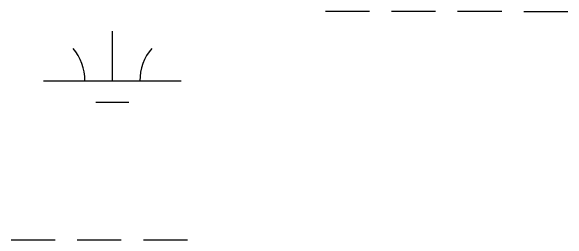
# Model space of a CAD drawing. Extents: x 3148686 to 3186545, y 916144 to 941516.
# Drawn here: x 3180995.4 to 3181399.5, y 933746.1 to 933912.2 of the extents above; entities that cross this region are included whole.
import ezdxf

# ---------------------------------------------------------------- set-up
doc = ezdxf.new("R2010")
doc.units = 0
doc.layers.add('V-WETL-SWMP', color=7, linetype='Continuous')

msp = doc.modelspace()

# ---------------------------------------------------------------- linework, layer by layer
at = {"layer": 'V-WETL-SWMP'}
for p, q in [((3181223.54, 933912.17), (3181255.54, 933912.13)), ((3181271.54, 933912.12), (3181303.54, 933912.08)), ((3181319.54, 933912.07), (3181351.54, 933912.03)), ((3181367.54, 933912.02), (3181399.54, 933911.98)), ((3181068.9, 933861.59), (3181068.94, 933897.59)), ((3181018.9, 933861.64), (3181118.9, 933861.54)), ((3181056.88, 933846.17), (3181080.88, 933846.15)), ((3180995.37, 933746.24), (3181027.37, 933746.2)), ((3181043.37, 933746.18), (3181075.37, 933746.15)), ((3181091.37, 933746.13), (3181123.37, 933746.1))]:
    msp.add_line(p, q, dxfattribs=at)
for centre, start, end in [((3181013.66, 933862.12), 359.1678, 40.7115), ((3181124.14, 933862.01), 139.1678, 180.7115)]:
    msp.add_arc(centre, 35.25, start, end, dxfattribs=at)

doc.saveas('drawing.dxf')
